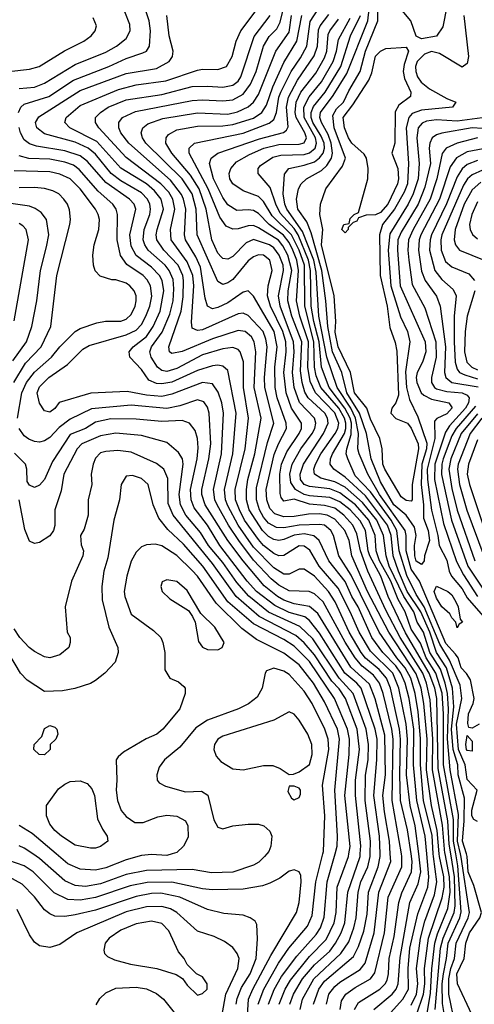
# Model space of a CAD drawing. Header units: inches. Extents: x 1793389 to 1900389, y 320802 to 470796.
# Tile 451 of 656: x 1843372 to 1845158, y 449410 to 453274. Entities that reach past the tile are written whole.
import ezdxf

# ---------------------------------------------------------------- set-up
doc = ezdxf.new("R2010")
doc.units = ezdxf.units.IN
doc.header["$MEASUREMENT"] = 0
doc.layers.add('B8444', color=7, linetype='Continuous')
doc.layers.add('B8445', color=7, linetype='Continuous')

msp = doc.modelspace()

# ---------------------------------------------------------------- linework, layer by layer
at = {"layer": 'B8444', "color": 2}
for points, elevation in [([(1844342.3, 450000), (1844334, 449990), (1844311.8, 449968.2), (1844290, 449956.2), (1844210, 449928.2), (1844126.2, 449926.2), (1844050, 449939.5), (1843870, 449935.1), (1843790, 449919.8), (1843690, 449883.1), (1843630, 449872.8), (1843590, 449876.3), (1843550, 449895.1), (1843450, 449982.4), (1843423.5, 450000)], 430), ([(1843971.3, 450000), (1843950, 449993.6), (1843890, 449997.6), (1843850, 449994), (1843790, 449976.9), (1843710, 449945.4), (1843670, 449935.8), (1843610, 449939.7), (1843561.1, 449961.1), (1843515.5, 450000)], 426), ([(1844308.8, 449410), (1844330.8, 449470), (1844389.1, 449570.9), (1844429.8, 449630.2), (1844503, 449717), (1844521.6, 449758.4), (1844535.6, 449890), (1844562.9, 450000)], 430), ([(1844349.8, 449410), (1844371.4, 449468.6), (1844401, 449519), (1844460.8, 449599.2), (1844536.1, 449683.9), (1844553.5, 449710), (1844567.7, 449752.3), (1844579.3, 449890), (1844611, 450000)], 426), ([(1844390.8, 449410), (1844415.1, 449470), (1844435.8, 449504.2), (1844510, 449597.4), (1844575.4, 449664.6), (1844607.7, 449730), (1844615.3, 449770), (1844619.2, 449870), (1844663.5, 449990), (1844665.4, 450000)], 422), ([(1844433.1, 449410), (1844447.7, 449450), (1844483.1, 449510), (1844530, 449565.2), (1844590, 449618.9), (1844613.3, 449650), (1844635.3, 449690), (1844648.8, 449730), (1844660.9, 449850), (1844709.8, 449990.2), (1844710.2, 450000)], 418), ([(1844474.5, 449390), (1844483.1, 449430), (1844527.6, 449510), (1844633.7, 449610), (1844664.9, 449655.1), (1844685.3, 449710), (1844694, 449750), (1844701.2, 449850), (1844712.1, 449890), (1844739.8, 449950), (1844748.9, 449990), (1844749, 450000)], 414), ([(1844526, 449410), (1844547.6, 449470), (1844570, 449501.1), (1844683, 449597), (1844703.3, 449636.7), (1844723.6, 449696.4), (1844736.4, 449763.6), (1844741.8, 449850), (1844779.8, 449950), (1844787.8, 449990), (1844787.6, 450000)], 410), ([(1844577.7, 449410), (1844587.1, 449450), (1844610, 449480.3), (1844630, 449497.4), (1844710, 449547), (1844728.8, 449571.2), (1844764.5, 449690), (1844782.4, 449850), (1844829.8, 449970), (1844828, 450000)], 406), ([(1844631.1, 449390), (1844636.8, 449423.2), (1844653.6, 449450), (1844690, 449476.5), (1844749.6, 449510), (1844766.7, 449533.3), (1844804.8, 449690), (1844819.8, 449830), (1844873.3, 449950), (1844873.8, 449990), (1844872, 450000)], 402), ([(1844686.9, 449390), (1844702.8, 449417.2), (1844787.3, 449470), (1844807.8, 449490), (1844815.3, 449504.7), (1844821, 449530), (1844823.1, 449590), (1844843.6, 449676.4), (1844860.9, 449810), (1844873.1, 449846.9), (1844911.7, 449930), (1844913.8, 449970), (1844909.3, 450000)], 398), ([(1844763.6, 449390), (1844835.4, 449450), (1844850.9, 449470), (1844858.7, 449490), (1844866.5, 449593.5), (1844904.2, 449810), (1844937.7, 449882.3), (1844948.1, 449930), (1844939.4, 450000)], 394), ([(1844816.3, 449363.7), (1844876.9, 449430), (1844899.2, 449470), (1844898.2, 449550), (1844904.2, 449630), (1844935.6, 449764.4), (1844975, 449870), (1844979.8, 449910), (1844971.3, 450000)], 390), ([(1844910, 449407), (1844930.6, 449450), (1844935.8, 449490), (1844931.4, 449550), (1844946.5, 449670), (1844963.2, 449736.8), (1845000.9, 449839.1), (1845010.6, 449890), (1844997.4, 449990), (1844996.8, 450000)], 386), ([(1844931.4, 449368.6), (1844958.8, 449450), (1844963.9, 449490), (1844962.2, 449550), (1844978.3, 449670), (1845032.3, 449827.7), (1845039.9, 449870), (1845038, 449910), (1845021.3, 449990), (1845020.4, 450000)], 382), ([(1844968.7, 449350), (1844986.4, 449453.6), (1844991.1, 449548.9), (1845003, 449650), (1845012.8, 449687.2), (1845053.8, 449786.2), (1845063, 449850), (1845060.9, 449910), (1845043.2, 450000)], 378), ([(1845003.7, 449390), (1845025.5, 449630), (1845035.9, 449670), (1845078.7, 449770), (1845083, 449797), (1845079.9, 449910), (1845065.4, 450000)], 374), ([(1845043.2, 449350), (1845032.8, 449412.8), (1845032.1, 449490), (1845036.6, 449530), (1845049.1, 449590), (1845054.9, 449650), (1845101.7, 449750), (1845106.8, 449773.2), (1845093.7, 449953.7), (1845085, 450000)], 370), ([(1845082.7, 449330), (1845058.3, 449450), (1845057.4, 449510), (1845065.2, 449550), (1845080.2, 449590), (1845086.3, 449650), (1845133.6, 449750), (1845138.4, 449770), (1845106.8, 449986.8), (1845103.8, 450000)], 366), ([(1845147.8, 449370), (1845091.3, 449490), (1845089.8, 449529.8), (1845117.8, 449590), (1845124.8, 449650), (1845139.3, 449690), (1845179.7, 449750), (1845186.6, 449770), (1845156, 449876), (1845134.2, 449930), (1845129.9, 449990), (1845126.9, 450000)], 362), ([(1844266.7, 449366.7), (1844270.8, 449430), (1844287.4, 449470), (1844358.5, 449601.5), (1844459.5, 449770), (1844469.5, 449810), (1844477.6, 449890), (1844475.9, 449915.9), (1844469.3, 449929.3), (1844450, 449937.2), (1844430, 449932.7), (1844394.6, 449905.4), (1844354.6, 449885.4), (1844325.5, 449874.5), (1844250, 449861.6), (1844130, 449858.9), (1844090, 449863.5), (1843970, 449889.8), (1843872.3, 449887.7), (1843805.5, 449874.5), (1843670, 449828.7), (1843610, 449819.1), (1843561, 449821), (1843507.5, 449847.5), (1843425.1, 449930), (1843390, 449953), (1843330, 449974.3)], 434), ([(1844222.7, 449410), (1844227, 449433), (1844243.6, 449476.4), (1844278, 449530), (1844300.4, 449590), (1844306.3, 449666.3), (1844303.1, 449723.1), (1844296.5, 449736.5), (1844278, 449750), (1844250, 449759.3), (1844173.7, 449766.3), (1844110, 449782), (1844001.2, 449830), (1843925.9, 449845.9), (1843890, 449844.8), (1843830, 449833.3), (1843670, 449779.1), (1843590, 449760.5), (1843550, 449755.1), (1843510, 449756.2), (1843490, 449764.5), (1843470, 449780.9), (1843430, 449832.3), (1843382, 449882), (1843330, 449909.6)], 438), ([(1844167.8, 449370), (1844182.3, 449450), (1844229.6, 449550), (1844233.6, 449590), (1844226.6, 449610), (1844210, 449632.7), (1844176.1, 449656.1), (1844136.1, 449676.1), (1844070, 449697), (1843989.4, 449770), (1843964.8, 449784.8), (1843930, 449793.7), (1843870, 449792.3), (1843790, 449773.5), (1843596, 449690), (1843530, 449645.2), (1843490, 449633.2), (1843450, 449639), (1843430, 449654), (1843410, 449682), (1843362, 449782)], 442), ([(1843672.1, 449407.9), (1843686.8, 449433.2), (1843710, 449454.8), (1843750, 449473.4), (1843830, 449477.1), (1843870, 449470.4), (1843910, 449453), (1843937.3, 449430), (1844010, 449338.8)], 442)]:
    msp.add_lwpolyline(points, dxfattribs=dict(at, elevation=elevation))
at = {"layer": 'B8444', "color": 2, "elevation": 446}
msp.add_lwpolyline([(1843890, 449736.3), (1843830, 449726), (1843770, 449700.7), (1843724, 449670), (1843707.3, 449650), (1843702, 449622), (1843704.7, 449610), (1843717.3, 449597.3), (1843744.4, 449584.4), (1843807.1, 449567.1), (1843910.4, 449550.4), (1843986.8, 449526.8), (1844011.3, 449511.3), (1844030, 449484.7), (1844070, 449446), (1844090, 449452), (1844108, 449470), (1844108, 449490), (1844090, 449518), (1844066, 449530), (1844030, 449566), (1844018, 449590), (1843996, 449616), (1843957.7, 449697.7), (1843930, 449727)], close=True, dxfattribs=at)
at = {"layer": 'B8445', "color": 2}
for points, elevation in [([(1845020.4, 450000), (1845012.4, 450092.4), (1844989.9, 450190), (1844970.5, 450330), (1844972.2, 450450), (1844959.9, 450590), (1844949.1, 450650), (1844930, 450706.6), (1844822.2, 450870), (1844738.9, 451030), (1844676.8, 451170), (1844666.4, 451230), (1844649.7, 451270), (1844610, 451313.3), (1844579.3, 451330), (1844550, 451335.3), (1844506.1, 451333.9), (1844450, 451324.5), (1844410, 451323.1), (1844374.6, 451334.6), (1844355.3, 451355.3), (1844342.4, 451390), (1844340.3, 451430), (1844372.2, 451567.8), (1844388.5, 451610), (1844419.7, 451670), (1844419.1, 451690), (1844383.5, 451790), (1844375.8, 451830), (1844374.4, 451910), (1844384.1, 451990), (1844371.6, 452050), (1844290, 452189.3), (1844270, 452209.4), (1844250, 452205.1), (1844190, 452162.4), (1844150, 452144.2), (1844130, 452139.5), (1844110, 452149.2), (1844100.6, 452180.6), (1844082.3, 452302.3), (1844063.7, 452343.7), (1844024, 452410), (1844019.1, 452430), (1844024.8, 452530), (1844016.1, 452570), (1844007.7, 452587.7), (1843964.6, 452644.6), (1843800.5, 452790), (1843769.7, 452830), (1843761.6, 452850), (1843762, 452870), (1843776, 452890), (1843826.6, 452913.4), (1844050, 452956.9), (1844090, 452959.6), (1844170, 452954.9), (1844210, 452959.6), (1844250, 452981.1), (1844279.4, 453020.6), (1844301, 453070), (1844329.8, 453170.2), (1844352.6, 453207.4), (1844381.6, 453238.4), (1844395.7, 453264.3), (1844415.6, 453350)], 382), ([(1845085, 450000), (1845075.6, 450050), (1845075.6, 450135.6), (1845036.4, 450350), (1845037.4, 450550), (1845031.6, 450631.6), (1845006.5, 450710), (1844968.7, 450770), (1844946.7, 450826.7), (1844910, 450882.4), (1844886.2, 450950), (1844858.8, 450998.8), (1844829.9, 451070), (1844786.1, 451150), (1844772.7, 451190), (1844769, 451250), (1844743.7, 451310), (1844690.8, 451370), (1844630, 451417.1), (1844590, 451433), (1844510, 451442), (1844489.7, 451450), (1844475.4, 451470), (1844473.3, 451490), (1844486.4, 451530), (1844565.3, 451650), (1844583.9, 451690), (1844581.5, 451710), (1844570.9, 451730), (1844505.3, 451790), (1844492.7, 451812.7), (1844481.6, 451850), (1844475.3, 451895.3), (1844479.8, 452010), (1844440.6, 452110), (1844425.5, 452170), (1844426.3, 452210), (1844441, 452290), (1844425, 452350), (1844405.9, 452385.9), (1844388.1, 452408.1), (1844310, 452457.2), (1844290, 452465.7), (1844270, 452465.4), (1844230, 452453), (1844210, 452451.5), (1844183.7, 452463.7), (1844158.8, 452498.8), (1844112.7, 452610), (1844037.6, 452750), (1844038, 452770), (1844059, 452790), (1844250, 452828), (1844352.6, 452867.4), (1844370, 452881.6), (1844381.5, 452910), (1844390.7, 452970), (1844398.4, 452990), (1844438, 453070), (1844475.7, 453124.3), (1844499.8, 453170), (1844513.2, 453266.8), (1844544.4, 453315.6)], 370), ([(1845208.2, 452891.8), (1845090, 452876.1), (1845010, 452880.4), (1844970, 452875.1), (1844952.7, 452867.2), (1844937.6, 452850), (1844931.5, 452810), (1844941.8, 452710), (1844936.9, 452650), (1844917.1, 452590), (1844897.8, 452550), (1844826.7, 452433.3), (1844819.3, 452370), (1844829.5, 452229.5), (1844868.3, 452108.3), (1844895.6, 452050), (1844905.3, 452010), (1844887.8, 451892.2), (1844892.2, 451830), (1844903.5, 451783.5), (1844936, 451716), (1844972, 451612), (1844970.1, 451590), (1844952.3, 451530), (1844948.7, 451450), (1844958.6, 451370), (1844957.8, 451317.8), (1844977.1, 451270), (1844982.4, 451230), (1844962, 451170), (1844960.5, 451150), (1844950, 451136), (1844930, 451149.5), (1844924.6, 451170), (1844922.8, 451210), (1844929.8, 451250), (1844923, 451283), (1844889.8, 451329.8), (1844842.2, 451370), (1844790, 451460.5), (1844752.5, 451550), (1844734.4, 451650), (1844706.9, 451730), (1844657.6, 451810), (1844637.4, 451890), (1844600.9, 451970), (1844582, 452070), (1844574.8, 452170), (1844558.5, 452290), (1844517.1, 452437.1), (1844500.6, 452480.6), (1844464.4, 452530), (1844459.6, 452570), (1844467.6, 452610), (1844478, 452630), (1844499.3, 452650), (1844557.8, 452682.2), (1844578.3, 452701.7), (1844596.8, 452730), (1844601.2, 452750), (1844595, 452790), (1844583.5, 452823.5), (1844557.6, 452870), (1844551, 452890), (1844553.5, 452910), (1844603.4, 452976.6), (1844657.6, 453062.4), (1844739.4, 453270), (1844744.8, 453315.2)], 350), ([(1845050, 453326), (1845033.7, 453246.3), (1845010, 453209.5), (1844950, 453199), (1844928.9, 453208.9), (1844908.7, 453270), (1844874, 453310)], 342), ([(1843330, 453070.6), (1843410, 453079.1), (1843448.7, 453090), (1843547.7, 453152.3), (1843624, 453190), (1843653.2, 453210), (1843669, 453230), (1843674, 453250), (1843661.2, 453281.2)], 406), ([(1843368, 452910), (1843376.2, 452930), (1843390, 452942.4), (1843486.9, 452973.1), (1843583.3, 453036.7), (1843722.7, 453090), (1843790, 453121.1), (1843856.3, 453143.7), (1843870, 453150.8), (1843882, 453170), (1843886, 453230), (1843880.5, 453270), (1843868.2, 453308.2)], 398), ([(1843370, 453004.2), (1843430, 453008.9), (1843470, 453024.2), (1843590, 453098.7), (1843710, 453147), (1843752.7, 453170), (1843790, 453200.7), (1843806.6, 453230), (1843805.2, 453254.8), (1843784.9, 453304.9)], 402), ([(1844939.4, 450000), (1844925.8, 450110), (1844906.3, 450190), (1844892.1, 450310), (1844895.7, 450450), (1844890.6, 450510), (1844861.8, 450650), (1844838, 450710), (1844750, 450795.8), (1844705.8, 450870), (1844670.5, 450950.5), (1844622.7, 451042.7), (1844548.5, 451130), (1844511.6, 451191.6), (1844490, 451207.6), (1844470, 451209.6), (1844410, 451171.5), (1844390, 451169.7), (1844370, 451179.7), (1844330, 451211.1), (1844310, 451234), (1844255.8, 451310), (1844235.5, 451350), (1844220.3, 451390), (1844218.7, 451430), (1844257.2, 451590), (1844271, 451710), (1844250.8, 451830), (1844251, 451931), (1844238.4, 451970), (1844230, 451979.5), (1844210, 451987.6), (1844170, 451981.7), (1844090, 451958.5), (1843990, 451905.1), (1843950, 451893.7), (1843930, 451897.4), (1843913.6, 451910), (1843888.2, 451950), (1843883, 451970), (1843889.7, 451990), (1843932.2, 452047.8), (1843962, 452118), (1843974.6, 452170), (1843977.8, 452217.8), (1843974.5, 452254.5), (1843959.2, 452290), (1843944, 452310), (1843877.4, 452370), (1843864, 452390), (1843857.7, 452410), (1843860.4, 452450), (1843883.1, 452510), (1843885.7, 452530), (1843883.1, 452550), (1843874, 452570), (1843850, 452595.1), (1843770, 452641.5), (1843731.2, 452670), (1843670, 452746.6), (1843641.6, 452770), (1843590, 452793.1), (1843470, 452826.3), (1843439.5, 452850), (1843434.5, 452870), (1843446.9, 452893.1), (1843610, 452995.6), (1843790, 453063.1), (1843910, 453082), (1843959.3, 453110), (1843972.3, 453130), (1843974.5, 453150), (1843959.6, 453210), (1843949.6, 453290)], 394), ([(1844971.3, 450000), (1844964.6, 450070), (1844932.4, 450210), (1844918.4, 450350), (1844920.2, 450490), (1844901.7, 450610), (1844886.9, 450670), (1844869.1, 450710), (1844850, 450738), (1844798.7, 450790), (1844755.8, 450850), (1844701.8, 450970), (1844676.2, 451010), (1844650, 451069.6), (1844586, 451150), (1844548, 451230), (1844527.9, 451247.9), (1844490, 451256.2), (1844450, 451250.7), (1844410, 451233.5), (1844390, 451229.7), (1844370, 451233.5), (1844350, 451245.7), (1844325.3, 451270), (1844274, 451350), (1844262.4, 451390), (1844263.5, 451430), (1844268.8, 451470), (1844295.8, 451570), (1844321, 451710), (1844292.8, 451830), (1844299.8, 451970), (1844292.6, 452010), (1844282.4, 452030), (1844257.2, 452050), (1844230, 452054.7), (1844130, 452021), (1844010, 451971.5), (1843970, 451963.7), (1843961.2, 451970), (1843958.4, 451990), (1844006.6, 452130), (1844014.3, 452185.7), (1844015.8, 452250), (1844012.8, 452270), (1843995.1, 452310), (1843937.7, 452370), (1843911.1, 452410), (1843908.4, 452430), (1843912.4, 452450), (1843936.8, 452530), (1843928.4, 452570), (1843902.1, 452602.1), (1843870, 452629.8), (1843770, 452691.2), (1843675.6, 452795.6), (1843569.3, 452850), (1843549.4, 452870), (1843555.1, 452890), (1843610, 452937), (1843759.6, 453000.4), (1843830, 453018.3), (1843946.3, 453033.7), (1844070, 453076.4), (1844090, 453080.4), (1844150, 453078), (1844184, 453090), (1844206.6, 453130), (1844222.9, 453190), (1844240.5, 453230), (1844300.5, 453310)], 390), ([(1844996.8, 450000), (1844992.4, 450072.4), (1844957.9, 450210), (1844946.4, 450350), (1844947.2, 450452.8), (1844938, 450558), (1844925.7, 450630), (1844909.1, 450690), (1844886.1, 450730), (1844853.2, 450770), (1844784.1, 450870), (1844674.1, 451094.1), (1844626, 451170), (1844605.1, 451250), (1844594.3, 451270), (1844570, 451289.7), (1844550, 451293.3), (1844470, 451289.8), (1844410, 451279.3), (1844381.4, 451281.4), (1844350, 451297.7), (1844330, 451321.3), (1844314.6, 451350), (1844301.8, 451390), (1844302.8, 451437.2), (1844345, 451615), (1844369.8, 451690), (1844335.1, 451830), (1844333.8, 451870), (1844344.2, 451990), (1844339.6, 452019.6), (1844328.4, 452050), (1844270, 452113.6), (1844250, 452122.4), (1844230, 452119.7), (1844090, 452057.4), (1844070, 452054), (1844050, 452064), (1844046.6, 452086.6), (1844055.5, 452230), (1844051.7, 452270), (1844030, 452324.2), (1843967.1, 452410), (1843964.4, 452450), (1843982, 452530), (1843974, 452570), (1843957.5, 452597.5), (1843927.1, 452630), (1843790, 452732.8), (1843682.9, 452850), (1843669.4, 452870), (1843669.4, 452890), (1843689.4, 452910), (1843719.3, 452930), (1843790, 452959.6), (1843930, 452980.8), (1844050, 453011.6), (1844110, 453013.4), (1844170, 453008.9), (1844210, 453017), (1844230, 453032.7), (1844241.1, 453050), (1844292.6, 453207.4), (1844355.4, 453290)], 386), ([(1845043.2, 450000), (1845042.7, 450002.7), (1845033, 450113), (1844993.3, 450330), (1844995.3, 450450), (1844984.3, 450604.3), (1844969.9, 450670), (1844955.5, 450710), (1844866.1, 450850), (1844810, 450956.3), (1844739.3, 451110), (1844710.6, 451190), (1844696.3, 451256.3), (1844680.9, 451290), (1844644.8, 451330), (1844610, 451356.5), (1844570, 451368.1), (1844510, 451372.2), (1844450, 451392.1), (1844410, 451384.5), (1844398.9, 451398.9), (1844394.8, 451414.8), (1844394.6, 451490), (1844400.8, 451530), (1844421.5, 451578.5), (1844469.7, 451650), (1844478.9, 451670), (1844478.9, 451690), (1844439.8, 451750), (1844418.4, 451810), (1844409.8, 451890), (1844418.6, 451970), (1844417.5, 452010), (1844405.7, 452050), (1844357.8, 452150), (1844345.3, 452190), (1844348.5, 452230), (1844364, 452290), (1844354.3, 452330), (1844330, 452349.6), (1844310, 452351.3), (1844290, 452343.6), (1844270, 452327), (1844210, 452254), (1844190, 452240.7), (1844170, 452234.5), (1844150, 452246), (1844068.6, 452430), (1844065.6, 452530), (1844049.8, 452590), (1844009.8, 452650), (1843868, 452790), (1843855.1, 452810), (1843849.6, 452830), (1843856, 452850), (1843875.4, 452864.6), (1843934.3, 452885.7), (1844070, 452907.8), (1844190, 452903.6), (1844227.9, 452912.1), (1844270, 452932), (1844290, 452950.4), (1844310, 452980.5), (1844378.3, 453150), (1844430, 453225.5), (1844439.8, 453290)], 378), ([(1845065.4, 450000), (1845059, 450039), (1845054.3, 450130), (1845015.6, 450335.6), (1845010.4, 450610.4), (1845002.3, 450650), (1844980.5, 450710), (1844887.5, 450867.5), (1844819.3, 451010), (1844790.6, 451090), (1844747.6, 451170), (1844740.6, 451190), (1844730.7, 451270), (1844710, 451306.9), (1844670, 451350.8), (1844630, 451382), (1844590, 451398.5), (1844510, 451404.8), (1844490, 451410.7), (1844455.6, 451430), (1844437.6, 451457.6), (1844432.7, 451490), (1844442, 451530), (1844476.4, 451590), (1844520.9, 451650), (1844532, 451670), (1844536, 451690), (1844529.7, 451710), (1844471.3, 451771.3), (1844450.7, 451830), (1844443.2, 451890), (1844449.8, 451970), (1844448.3, 452010), (1844395.7, 452150), (1844388.7, 452190), (1844407.8, 452290), (1844407, 452310), (1844391.6, 452350), (1844370, 452378.5), (1844353.3, 452390), (1844290, 452411.1), (1844261.4, 452398.6), (1844210, 452345.1), (1844190, 452334.5), (1844170, 452337), (1844163.3, 452343.3), (1844150, 452358), (1844126.9, 452410), (1844105, 452530), (1844076.8, 452610), (1844043.4, 452663.4), (1843969.7, 452750), (1843945.6, 452790), (1843947, 452810), (1843956.3, 452823.7), (1843990, 452842), (1844070, 452855.6), (1844170, 452856.9), (1844210, 452862), (1844290, 452886.9), (1844323, 452910), (1844341, 452939), (1844366.6, 453010), (1844410, 453105.5), (1844460.4, 453190), (1844480.3, 453290)], 374), ([(1845103.8, 450000), (1845092.3, 450050), (1845095.3, 450155.3), (1845062.7, 450330), (1845052.2, 450452.2), (1845056.7, 450570), (1845052.1, 450630), (1845043.9, 450670), (1845025.4, 450725.4), (1844983.6, 450790), (1844958.3, 450870), (1844933.6, 450910), (1844921, 450950), (1844880.5, 451010), (1844823.9, 451130), (1844811.9, 451170), (1844801.8, 451250), (1844775, 451310), (1844719.2, 451379.2), (1844650, 451439.4), (1844610, 451460.7), (1844555.2, 451475.2), (1844529.7, 451490), (1844527.1, 451510), (1844533.5, 451530), (1844555.3, 451570), (1844611.9, 451650), (1844622.4, 451670), (1844625.3, 451690), (1844610, 451730.8), (1844533.5, 451810), (1844513.5, 451853.5), (1844504.3, 451910), (1844506.2, 452010), (1844472.1, 452110), (1844459.4, 452170), (1844467.9, 452290), (1844461.2, 452330), (1844444.5, 452370), (1844430, 452399.2), (1844407.9, 452427.9), (1844352.3, 452470), (1844310, 452513), (1844290, 452524.7), (1844270, 452528), (1844225.4, 452525.4), (1844190, 452547.3), (1844170, 452576.2), (1844133.5, 452650), (1844117.6, 452710), (1844124.5, 452730), (1844149.8, 452750.2), (1844313.8, 452806.2), (1844408.3, 452831.7), (1844419.8, 452840.3), (1844426.2, 452853.8), (1844420.7, 452930), (1844427.9, 452970), (1844463.9, 453036.1), (1844528.3, 453131.7), (1844541.8, 453170), (1844545.8, 453234.2), (1844552.3, 453250), (1844586.3, 453293.7)], 366), ([(1845126.9, 450000), (1845112, 450050), (1845118.6, 450130), (1845118.8, 450218.8), (1845094.5, 450310), (1845093.6, 450350), (1845074.4, 450410), (1845068.3, 450490), (1845077.2, 450577.2), (1845072.2, 450650), (1845048.1, 450730), (1845009.2, 450790), (1844983.4, 450870), (1844948, 450950), (1844894.7, 451030), (1844859.9, 451110), (1844839.5, 451170), (1844831.8, 451250), (1844817, 451290), (1844730, 451406), (1844650, 451478.5), (1844606.6, 451510), (1844591.6, 451530), (1844592.8, 451550), (1844601, 451570), (1844647.5, 451650), (1844653.4, 451670), (1844653.2, 451690), (1844647.9, 451710), (1844625.6, 451750), (1844554.6, 451830), (1844536.8, 451876.8), (1844530.5, 451910.5), (1844527.8, 452010), (1844491.7, 452150), (1844490.4, 452310), (1844470, 452369.7), (1844439.5, 452430), (1844364.5, 452504.5), (1844330, 452560.5), (1844310, 452579.7), (1844250, 452602.9), (1844210, 452629.4), (1844197, 452650), (1844194.5, 452670), (1844202, 452690), (1844224.2, 452715.8), (1844274.5, 452745.5), (1844330.7, 452769.3), (1844390, 452783.5), (1844470, 452784.9), (1844490, 452790.5), (1844499.2, 452810), (1844492.5, 452830), (1844458.2, 452890), (1844453.8, 452910), (1844458.5, 452950), (1844476.4, 452990), (1844535.5, 453064.5), (1844570, 453123.8), (1844578.8, 453150), (1844584, 453216), (1844589.8, 453230), (1844624.4, 453275.6)], 362), ([(1845170, 450127.3), (1845155.8, 450135.8), (1845148.1, 450150), (1845148.4, 450171.6), (1845169.6, 450250), (1845130, 450292), (1845122.3, 450350), (1845095.3, 450410), (1845087.9, 450510), (1845109, 450610), (1845102.4, 450662.4), (1845060.8, 450760.8), (1845022.7, 450822.7), (1844961.1, 450970), (1844930, 451018.3), (1844893.4, 451093.4), (1844863, 451190), (1844854.1, 451270), (1844831.8, 451310), (1844750, 451421.4), (1844690, 451483.5), (1844660.5, 451550), (1844655.1, 451570), (1844656.8, 451590), (1844674.5, 451645.5), (1844674.9, 451690), (1844670.3, 451710.3), (1844649.3, 451750), (1844587.3, 451830), (1844557.5, 451910), (1844548.4, 452010), (1844527.2, 452090), (1844516.7, 452150), (1844514.8, 452290), (1844506.8, 452330), (1844465.6, 452430), (1844450, 452454.2), (1844395, 452515), (1844377.7, 452550), (1844355.8, 452615.8), (1844309.3, 452670), (1844309.4, 452690), (1844318.3, 452701.7), (1844366.2, 452733.8), (1844397.6, 452742.4), (1844490, 452744.9), (1844510, 452751.4), (1844532.8, 452770), (1844537.8, 452790), (1844533.9, 452810), (1844489.1, 452890), (1844488.1, 452930), (1844508.6, 452971.4), (1844558.2, 453030), (1844603.1, 453110), (1844616.2, 453150), (1844624, 453196), (1844670, 453280.5)], 358), ([(1845177.3, 450510), (1845150, 450493.2), (1845136.4, 450496.4), (1845132.5, 450512.5), (1845135.6, 450550), (1845154, 450590), (1845158, 450610), (1845142.7, 450682.7), (1845127.7, 450707.7), (1845106.2, 450730), (1845094, 450770), (1845084.4, 450784.4), (1845046.5, 450826.5), (1844942.4, 451070), (1844910, 451117.4), (1844890.6, 451190), (1844890.8, 451250), (1844886.2, 451270), (1844785.7, 451410), (1844739.2, 451490), (1844706.2, 451570), (1844700.3, 451590), (1844702.4, 451650), (1844690.7, 451710.7), (1844672.3, 451750), (1844619.4, 451830), (1844578, 451950), (1844547.4, 452110), (1844537, 452283), (1844526.9, 452330), (1844483.1, 452443.1), (1844421.6, 452530), (1844413.6, 452550), (1844407, 452590), (1844412.9, 452667.1), (1844429.3, 452690), (1844490, 452702.4), (1844530, 452716.1), (1844550, 452731.6), (1844563.8, 452750), (1844569, 452770), (1844567.7, 452790), (1844557, 452817), (1844524.1, 452870), (1844517, 452890), (1844517, 452910), (1844526.2, 452933.8), (1844571.7, 452990), (1844633.6, 453090), (1844671.9, 453210), (1844711.4, 453290)], 354), ([(1845116.5, 453290), (1845134.9, 453130), (1845130, 453102), (1845110, 453087), (1845020.7, 453140.7), (1844990, 453148.7), (1844961.7, 453138.3), (1844934, 453110), (1844926.9, 453090), (1844927.9, 453070), (1844934.3, 453050), (1844948.6, 453028.6), (1844982.5, 453002.5), (1845050, 452964), (1845084.7, 452950), (1845072, 452930), (1844950, 452919.2), (1844914.2, 452905.8), (1844900.3, 452890), (1844890.2, 452850), (1844899.1, 452710), (1844895, 452630), (1844882.6, 452597.4), (1844844.5, 452530), (1844797.4, 452470), (1844785.5, 452430), (1844788.1, 452270), (1844816.2, 452150), (1844825.7, 452065.7), (1844847.1, 452007.1), (1844853, 451973), (1844860.2, 451799.8), (1844850.2, 451769.8), (1844833.4, 451750), (1844830.4, 451730), (1844850, 451708.4), (1844894.9, 451690), (1844910, 451670.6), (1844937.6, 451610), (1844939.2, 451590), (1844913.8, 451450), (1844914.4, 451390), (1844910, 451385.1), (1844890, 451386.6), (1844870, 451402), (1844806, 451510), (1844798.9, 451530), (1844796.3, 451590), (1844786.9, 451630), (1844750, 451706), (1844735.8, 451750), (1844687.3, 451810), (1844671.7, 451890), (1844622.9, 451990), (1844611.7, 452048.3), (1844613.6, 452090), (1844607.1, 452190), (1844557.7, 452390), (1844562.3, 452450), (1844551.2, 452510), (1844554, 452550), (1844575.1, 452610), (1844640.8, 452699.2), (1844652, 452730), (1844607.1, 452850), (1844602.2, 452897.8), (1844616.3, 452923.7), (1844644.4, 452950), (1844664.9, 452995.1), (1844709.8, 453070.2), (1844730.8, 453150), (1844778.5, 453270), (1844778.7, 453310)], 346), ([(1844909.3, 450000), (1844894.9, 450094.9), (1844868.2, 450210), (1844864.9, 450310), (1844868.4, 450450), (1844864.7, 450490), (1844829, 450650), (1844813.3, 450690), (1844784.3, 450724.3), (1844730, 450767.7), (1844713.6, 450790), (1844666.2, 450870), (1844611.8, 450990), (1844584.8, 451030), (1844530, 451089.7), (1844490, 451117.6), (1844470, 451117), (1844430, 451097.6), (1844410, 451098), (1844370, 451122.6), (1844290, 451204.4), (1844230.5, 451290.5), (1844190, 451365.6), (1844180.8, 451390), (1844177.2, 451430), (1844209.8, 451570), (1844222.7, 451730), (1844190, 451897.2), (1844170, 451914), (1844150, 451918), (1844130, 451915.8), (1844070, 451897.7), (1843970, 451852), (1843930, 451844.7), (1843910, 451845.7), (1843879.4, 451859.4), (1843850, 451901.2), (1843805.2, 451950), (1843802.7, 451970), (1843818, 451990), (1843870, 452030.3), (1843896.8, 452070), (1843924.2, 452130), (1843938.2, 452210), (1843932.1, 452250), (1843921.7, 452270), (1843890, 452302.6), (1843829, 452349), (1843810, 452385.2), (1843804.8, 452430), (1843828, 452530), (1843822.4, 452550), (1843802.9, 452570), (1843710, 452635.1), (1843638, 452718), (1843610, 452739.7), (1843550, 452759.3), (1843438, 452778), (1843410, 452786.6), (1843390, 452802.9), (1843375.4, 452830), (1843369.7, 452850.3)], 398), ([(1845190, 452847.2), (1845150, 452848.9), (1845030, 452828.3), (1845010, 452822.4), (1844993, 452810), (1844983.1, 452790), (1844980.8, 452770), (1844986, 452710), (1844963.8, 452616.2), (1844937.2, 452550), (1844870, 452440.5), (1844857.2, 452410), (1844855.9, 452370), (1844867.2, 452230), (1844965.2, 452010), (1844967.4, 451970), (1844954.9, 451930), (1844933.4, 451890), (1844929.1, 451870), (1844931.6, 451850), (1844948.9, 451810), (1844960.2, 451800.2), (1844990, 451784.9), (1845058, 451770), (1845070.4, 451750.4), (1845050, 451727.6), (1845010.5, 451709.5), (1845001.4, 451698.6), (1845002.9, 451630), (1844973.3, 451510), (1844973.5, 451470), (1844989.5, 451349.5), (1845015, 451250), (1845020.2, 451210), (1845050, 451153), (1845059.6, 451110), (1845068.7, 451090), (1845110, 451040.3), (1845130, 451004.6), (1845247.7, 450870)], 354), ([(1845170.2, 452809.8), (1845090.2, 452789.8), (1845048, 452770), (1845031.3, 452748.7), (1845011.1, 452650), (1844984.7, 452570), (1844917.2, 452450), (1844899.7, 452410), (1844896.9, 452370), (1844900.2, 452330), (1844914.3, 452234.3), (1844963.6, 452143.6), (1845006.4, 452010), (1845008.2, 451950), (1844990.3, 451870.3), (1844990.3, 451850), (1845001.6, 451830), (1845010, 451825.3), (1845050, 451815), (1845110.8, 451810), (1845130, 451800.4), (1845137.4, 451790), (1845135, 451770), (1845123.8, 451750), (1845060.4, 451679.6), (1845045.3, 451654.7), (1845002.3, 451530), (1845001.7, 451470), (1845037.2, 451297.2), (1845088.2, 451148.2), (1845115.1, 451095.1), (1845170, 451010.3)], 358), ([(1844872, 450000), (1844834.8, 450210), (1844838.7, 450450), (1844834.5, 450490), (1844800.3, 450630), (1844785, 450670), (1844761.5, 450701.5), (1844717.3, 450737.3), (1844689.3, 450769.3), (1844650, 450831.3), (1844564, 450990), (1844530, 451021.3), (1844509.7, 451029.7), (1844430, 451032.6), (1844390, 451054.8), (1844359.4, 451079.4), (1844290, 451153.5), (1844232.8, 451230), (1844192.7, 451290), (1844147.6, 451370), (1844138.7, 451390), (1844133.1, 451430), (1844165.3, 451570), (1844172.4, 451730), (1844165.7, 451770), (1844151.9, 451811.9), (1844130, 451844.5), (1844089.6, 451849.6), (1843970, 451804.4), (1843930, 451794.7), (1843870, 451800.4), (1843794.9, 451814.9), (1843652, 451808), (1843527.7, 451772.3), (1843510, 451748.7), (1843490, 451734), (1843470, 451739), (1843449.6, 451769.6), (1843440.7, 451810), (1843450, 451833.4), (1843486.6, 451870), (1843559.7, 451920.3), (1843619.5, 451980.5), (1843645.1, 451994.9), (1843790, 452036.9), (1843830, 452055.3), (1843850, 452077.1), (1843867.3, 452110), (1843883.5, 452150), (1843890.8, 452189.2), (1843885.4, 452230), (1843873.4, 452253.4), (1843857.6, 452270), (1843793.6, 452313.6), (1843768.7, 452348.7), (1843755.1, 452410), (1843756.3, 452510), (1843751.6, 452530), (1843737.6, 452550), (1843680.5, 452600.5), (1843606.3, 452686.3), (1843583.3, 452703.3), (1843550, 452715.3), (1843490, 452726.2), (1843408.6, 452728.6), (1843370, 452739.6)], 402), ([(1845193.3, 452766.7), (1845130, 452755.3), (1845087.6, 452732.4), (1845063.6, 452696.4), (1845020.6, 452570), (1844948.2, 452430), (1844941.8, 452410), (1844938.6, 452370), (1844950, 452286.8), (1844965.3, 452250), (1845009, 452189), (1845023.7, 452150), (1845045, 451990), (1845040.8, 451890), (1845046, 451870), (1845070.2, 451850.2), (1845172.7, 451832.7)], 362), ([(1845170, 452720.9), (1845130, 452705.7), (1845110, 452688.2), (1845090, 452657.6), (1845048.2, 452551.8), (1844989.2, 452430), (1844983.9, 452410), (1844981.3, 452370), (1845003.1, 452290), (1845030, 452254.9), (1845074.6, 452214.6), (1845086.4, 452190), (1845079, 452110), (1845079.3, 452010), (1845083.2, 451930), (1845090, 451902), (1845099.3, 451890), (1845120.1, 451880.1), (1845170, 451864.8)], 366), ([(1843364, 451710), (1843380.4, 451810), (1843398.5, 451850), (1843430, 451890.4), (1843497.6, 451950), (1843529.8, 451990.2), (1843590, 452050.8), (1843610, 452062), (1843675.5, 452084.5), (1843709.3, 452090.7), (1843770, 452090.4), (1843790, 452099.3), (1843810, 452117.3), (1843825.6, 452150), (1843829.6, 452170), (1843829.5, 452190), (1843822, 452210), (1843805.2, 452230), (1843790, 452239.5), (1843750, 452252.7), (1843733.6, 452253.6), (1843688, 452268), (1843668.4, 452288.4), (1843662, 452310), (1843659, 452350), (1843665.2, 452390), (1843682.7, 452450), (1843685.1, 452490), (1843680.7, 452510), (1843669.6, 452530), (1843610, 452609.6), (1843569.8, 452649.8), (1843530, 452668.2), (1843490, 452676.4), (1843350, 452680.5)], 406), ([(1845190, 452683.5), (1845150, 452665.7), (1845131, 452649), (1845115.3, 452624.7), (1845030.2, 452430), (1845025.8, 452410), (1845027.9, 452370), (1845045.3, 452325.3), (1845070, 452304.4), (1845136, 452276), (1845159.3, 452250)], 370), ([(1845184.1, 452635.9), (1845150, 452606.3), (1845118.6, 452550), (1845083.2, 452450), (1845078.7, 452410), (1845084.4, 452390), (1845099.1, 452370), (1845197.3, 452330)], 374), ([(1843348.5, 451850), (1843394.6, 451925.4), (1843456.3, 451990), (1843494, 452070), (1843518, 452270), (1843569.6, 452470), (1843571.8, 452490), (1843567.2, 452527.2), (1843559.3, 452550), (1843546, 452570), (1843525.2, 452590), (1843502.7, 452602.7), (1843470, 452611.6), (1843430, 452615.6), (1843370, 452614.7)], 410), ([(1843344.5, 451935.5), (1843398.7, 452010), (1843419.6, 452070), (1843439.7, 452170), (1843453.6, 452290), (1843478, 452382), (1843486, 452430), (1843477, 452490), (1843456.9, 452516.9), (1843433.1, 452533.1), (1843410, 452541.6), (1843270, 452561.3)], 414), ([(1845170, 452559.5), (1845147.7, 452510), (1845139.5, 452470), (1845141.3, 452450), (1845150.3, 452430.3), (1845170, 452414.4)], 378), ([(1843350, 452092), (1843407, 452410), (1843397, 452450), (1843384.4, 452464.4), (1843370, 452474)], 418), ([(1845160.3, 452210), (1845130.2, 452110), (1845122, 452050), (1845119.7, 451970), (1845129, 451930), (1845148.5, 451910), (1845170, 451899.7)], 370), ([(1844828, 450000), (1844825, 450050), (1844804.8, 450164.8), (1844798.4, 450230), (1844808.8, 450310), (1844806.8, 450466.8), (1844768.3, 450608.3), (1844746.3, 450666.3), (1844673.2, 450733.2), (1844543, 450943), (1844510, 450971.1), (1844450, 450981.4), (1844410, 450996.1), (1844385.1, 451010), (1844332, 451052), (1844250, 451149.7), (1844189.8, 451230), (1844101, 451370), (1844087.4, 451410), (1844087.6, 451430), (1844115.3, 451550), (1844122.7, 451610), (1844116.3, 451730), (1844110, 451753.2), (1844094.9, 451774.9), (1844070, 451781.6), (1844000.8, 451759.2), (1843950, 451748.6), (1843810, 451761), (1843653.7, 451746.3), (1843570, 451706.9), (1843526.8, 451673.2), (1843490, 451634), (1843470, 451620.7), (1843450, 451616.2), (1843430, 451618), (1843407.9, 451627.9), (1843390, 451640.9), (1843369.7, 451670)], 406), ([(1845162.5, 451757.5), (1845087, 451670), (1845070, 451640.5), (1845035.1, 451550), (1845030.1, 451530), (1845029.5, 451489.5), (1845067.7, 451310), (1845132.8, 451130), (1845195, 451035)], 362), ([(1844787.6, 450000), (1844786, 450070), (1844762.9, 450230), (1844774.5, 450370), (1844775.7, 450450), (1844768.1, 450490), (1844712.9, 450650), (1844696, 450670), (1844648.9, 450710), (1844550, 450867.1), (1844510, 450915.8), (1844491.6, 450930), (1844430, 450948), (1844374.5, 450974.5), (1844302.3, 451030), (1844266.2, 451070), (1844158.7, 451210), (1844109.8, 451290), (1844058, 451358), (1844045.3, 451390), (1844043.5, 451430), (1844069.8, 451550), (1844073.4, 451593.4), (1844070.9, 451630.9), (1844062, 451662), (1844039.3, 451690), (1844010, 451700.5), (1843930, 451697.4), (1843830, 451706.6), (1843730, 451707.2), (1843670, 451694), (1843630, 451669.7), (1843570, 451645.6), (1843500.4, 451539.6), (1843470, 451469.4), (1843450, 451446.6), (1843430, 451438), (1843410, 451446.6), (1843401.3, 451461.3), (1843400.5, 451510), (1843395.1, 451530), (1843352.3, 451572.2)], 410), ([(1845170, 451727.2), (1845106.2, 451650), (1845065.4, 451550), (1845058.2, 451510), (1845070, 451434.8), (1845090.3, 451349.7), (1845160.2, 451150)], 366), ([(1845187.6, 451710), (1845141.6, 451650), (1845094.4, 451530), (1845092.1, 451510), (1845100.2, 451450), (1845128.7, 451348.7), (1845195.2, 451170)], 370), ([(1844749, 450000), (1844749.8, 450050), (1844729, 450210), (1844730.7, 450309.3), (1844741.6, 450370), (1844742, 450430), (1844733.3, 450490), (1844682, 450630), (1844627, 450690), (1844523.9, 450843.9), (1844472.6, 450892.6), (1844350, 450948.8), (1844271.7, 451011.7), (1844224.9, 451064.9), (1844170, 451144), (1844114.2, 451210), (1844082.1, 451262.1), (1844024.8, 451330), (1844004.2, 451370), (1843998, 451410), (1844014, 451530), (1844011.2, 451551.2), (1843995.8, 451575.8), (1843950, 451615.1), (1843850, 451642.4), (1843750, 451651.3), (1843690, 451640.5), (1843616.3, 451610), (1843598.4, 451590), (1843546, 451490), (1843534.6, 451425.4), (1843510.7, 451350), (1843510.5, 451289.5), (1843504.7, 451270), (1843490, 451248.7), (1843450, 451222), (1843430, 451218), (1843410, 451228), (1843392.9, 451272.9), (1843369.7, 451390)], 414), ([(1845170, 451624.5), (1845135.5, 451530), (1845130.2, 451490), (1845138.6, 451450), (1845199.1, 451270)], 374), ([(1844710.2, 450000), (1844711.7, 450031.7), (1844690.8, 450230), (1844691.7, 450290), (1844707.1, 450410), (1844697.4, 450490), (1844651.7, 450610), (1844627.4, 450647.4), (1844598, 450678), (1844530, 450781), (1844490, 450828.5), (1844456.7, 450856.8), (1844312.5, 450932.5), (1844222.3, 451010), (1844130, 451139.7), (1843974.8, 451330), (1843955.9, 451375.9), (1843953.4, 451473.4), (1843938, 451510), (1843910, 451532), (1843810, 451576.9), (1843757.3, 451582.7), (1843710, 451579.6), (1843690, 451573.6), (1843670, 451553.2), (1843660.5, 451530), (1843653.4, 451490), (1843655.5, 451450), (1843640.7, 451390), (1843640.5, 451330), (1843625.2, 451274.8), (1843610.8, 451250), (1843613.7, 451213.7), (1843622.8, 451190), (1843620.7, 451170), (1843576, 451070), (1843551, 450970), (1843558, 450870), (1843571, 450850), (1843571, 450830), (1843564.7, 450810), (1843530, 450781.2), (1843490, 450769.2), (1843470, 450774), (1843430, 450794), (1843409.2, 450810), (1843372.7, 450850), (1843350, 450884)], 418), ([(1844665.4, 450000), (1844670.8, 450029.2), (1844649.8, 450230), (1844666.6, 450390), (1844667.8, 450450), (1844659.3, 450490), (1844608.7, 450610), (1844510, 450755.1), (1844450, 450815.6), (1844410, 450841.5), (1844290, 450902.7), (1844190, 450989.7), (1844092.1, 451130), (1844015.9, 451215.9), (1843953.8, 451273.8), (1843918.3, 451318.3), (1843896.2, 451370), (1843877, 451450), (1843850, 451474), (1843814.8, 451485.2), (1843790, 451482), (1843771, 451450), (1843764, 451390), (1843742, 451310), (1843718, 451162), (1843703, 451110), (1843694.4, 451050), (1843696.7, 450996.7), (1843722, 450890), (1843757.3, 450810), (1843758.8, 450790), (1843747.5, 450752.5), (1843706, 450710), (1843670, 450681.2), (1843650, 450669.2), (1843589.1, 450649.1), (1843539.8, 450640.2), (1843470, 450637.2), (1843401.7, 450681.7), (1843375.1, 450710), (1843330, 450786.6)], 422), ([(1844611, 450000), (1844619.7, 450030), (1844621, 450070), (1844609.8, 450250.2), (1844628.7, 450450), (1844620.8, 450490), (1844570, 450597.6), (1844526.2, 450670), (1844470, 450742), (1844410, 450788.2), (1844302, 450842), (1844244.8, 450884.8), (1844143.6, 450983.6), (1844071.1, 451090), (1844050, 451113), (1843990, 451171.6), (1843930, 451209.5), (1843904.5, 451215.5), (1843870, 451213.2), (1843850, 451205.2), (1843830, 451184), (1843810.5, 451149.5), (1843793.4, 451090), (1843783, 451030), (1843784.9, 451010), (1843810, 450941), (1843897.5, 450877.5), (1843926, 450850), (1843934.8, 450830), (1843942.8, 450790), (1843942.8, 450722.8), (1843962, 450690), (1843995.3, 450675.3), (1844016.9, 450656.9), (1844022, 450650), (1844022, 450630), (1844001, 450570), (1843934.8, 450490), (1843910.3, 450469.7), (1843868.6, 450451.4), (1843779.9, 450400.1), (1843758.5, 450381.5), (1843750.7, 450369.3), (1843754, 450290), (1843750.7, 450250), (1843756.3, 450210), (1843770.7, 450170), (1843790, 450147.3), (1843824.1, 450124.1), (1843856.6, 450123.4), (1843914.2, 450145.8), (1843950, 450152.4), (1843990, 450148), (1844024, 450130), (1844032.7, 450110), (1844033.5, 450066.5), (1844015.5, 450030), (1843990, 450005.6), (1843971.3, 450000)], 426), ([(1844562.9, 450000), (1844565.4, 450010), (1844571, 450150), (1844561.7, 450270), (1844586, 450410), (1844583.5, 450450), (1844571.1, 450490), (1844520.5, 450590), (1844490, 450639.5), (1844430, 450704.5), (1844410, 450717), (1844370, 450729.2), (1844342, 450718), (1844336, 450710), (1844324.9, 450650), (1844304.7, 450615.3), (1844270.3, 450589.7), (1844231, 450570), (1844110, 450525.1), (1844064.6, 450495.4), (1844000.9, 450419.1), (1843941, 450370), (1843919.8, 450340.2), (1843911.3, 450310), (1843912, 450290), (1843919.6, 450279.6), (1843945.4, 450265.4), (1844023.5, 450243.5), (1844086, 450246), (1844110.7, 450230.7), (1844134.4, 450134.4), (1844150, 450104.7), (1844170, 450098), (1844209.4, 450110.6), (1844270, 450117.3), (1844310, 450117.3), (1844331, 450110), (1844354.8, 450090), (1844362.8, 450070), (1844358.8, 450030), (1844350.7, 450010), (1844342.3, 450000)], 430), ([(1843515.5, 450000), (1843420.7, 450080.7), (1843370, 450112.3)], 426), ([(1843423.5, 450000), (1843390, 450022.4), (1843370, 450031.5)], 430)]:
    msp.add_lwpolyline(points, dxfattribs=dict(at, elevation=elevation))
for points, elevation in [([(1844650, 452438), (1844638, 452450), (1844646, 452470), (1844666, 452474), (1844670, 452494), (1844686, 452510), (1844703.1, 452516.9), (1844739.1, 452650), (1844740.4, 452690), (1844734.3, 452730), (1844725.7, 452745.7), (1844676.9, 452790), (1844664, 452810), (1844647.4, 452850), (1844642.7, 452890), (1844680.7, 452939.3), (1844743.2, 453036.8), (1844754.9, 453065.1), (1844770, 453130.5), (1844790, 453150.7), (1844810, 453160.7), (1844890, 453166), (1844899.1, 453150), (1844882, 453098), (1844878.9, 453070), (1844883.2, 453043.2), (1844908, 452990), (1844907.5, 452972.5), (1844861.8, 452938.2), (1844847.1, 452912.9), (1844846, 452790), (1844833.4, 452750), (1844857.3, 452690), (1844860.2, 452650), (1844855.8, 452630), (1844817.6, 452550), (1844790, 452517.2), (1844770, 452508.3), (1844733.7, 452506.3), (1844703.6, 452496.4), (1844696.9, 452483.1), (1844682, 452478), (1844662, 452458), (1844662, 452450)], 342), ([(1843950, 451075.3), (1843931.6, 451068.4), (1843926, 451050), (1843932, 451030), (1843961.4, 451001.4), (1844035.3, 450955.3), (1844051.3, 450931.3), (1844061, 450910), (1844074.4, 450834.4), (1844090, 450811.3), (1844110, 450802.8), (1844150, 450801), (1844168, 450810), (1844175.3, 450830), (1844139, 450890), (1844084, 450944), (1844030, 451034), (1843990, 451068.7)], 430), ([(1845090, 450888), (1845086, 450910), (1845070, 450926), (1845062, 450942), (1845030, 450969.2), (1845010, 451003.7), (1845000.7, 451030), (1845009.7, 451050.3), (1845054, 451030), (1845070, 451016.3), (1845084.9, 450990), (1845094, 450970), (1845102, 450922), (1845111.3, 450910), (1845098, 450902)], 350), ([(1844430, 450557.2), (1844370, 450525.2), (1844170, 450462), (1844150.8, 450450), (1844137.3, 450430), (1844134.8, 450410), (1844143.4, 450383.4), (1844162.4, 450362.4), (1844210, 450334), (1844250, 450330.5), (1844330, 450347.3), (1844366.8, 450346.8), (1844395.3, 450335.3), (1844430, 450312), (1844447.3, 450312.7), (1844470, 450322), (1844510, 450351.3), (1844520.9, 450390), (1844519.5, 450430), (1844504.5, 450470), (1844470, 450525.2), (1844450, 450549)], 434), ([(1843470, 450389.2), (1843448, 450390), (1843428, 450410), (1843428.7, 450430), (1843459, 450461), (1843470, 450492), (1843490, 450504.7), (1843510, 450498), (1843518, 450490), (1843522, 450470), (1843514, 450450), (1843492, 450430), (1843491.3, 450410)], 422), ([(1845150, 450404), (1845130, 450405.6), (1845127.6, 450410), (1845125.1, 450430), (1845130, 450464.7), (1845150, 450442)], 354), ([(1843650, 450022.7), (1843590, 450035.1), (1843536, 450070), (1843510, 450092.3), (1843490, 450117.2), (1843477, 450150), (1843478, 450190), (1843524.7, 450255.3), (1843550, 450274), (1843570, 450284), (1843610, 450287.3), (1843636.7, 450276.7), (1843656.1, 450256.1), (1843665.5, 450230), (1843678, 450138), (1843697.1, 450097.1), (1843716, 450070), (1843718, 450050), (1843690, 450029.2), (1843670, 450022.7)], 422), ([(1844450, 450266), (1844430, 450266), (1844425.4, 450245.4), (1844439.6, 450219.6), (1844450, 450212), (1844470, 450222), (1844475.3, 450235.3), (1844475.3, 450250), (1844470, 450258)], 434)]:
    msp.add_lwpolyline(points, close=True, dxfattribs=dict(at, elevation=elevation))

doc.saveas('drawing.dxf')
